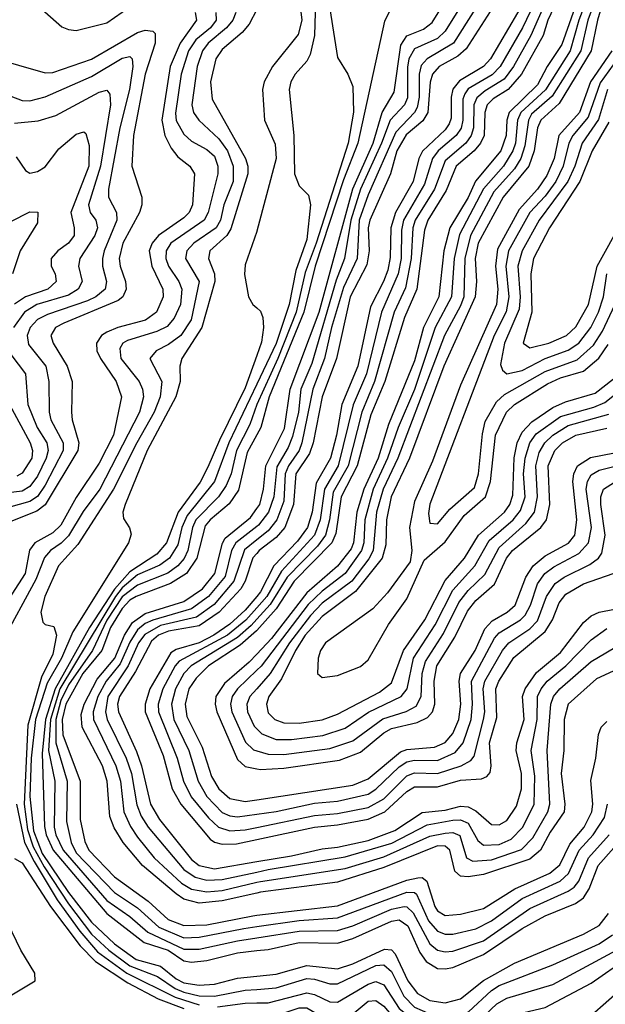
# Model space of a CAD drawing. Header units: inches. Extents: x 501365 to 657855, y 482276 to 547543.
# Tile 864 of 957: x 619383 to 620906, y 504449 to 507011. Entities that reach past the tile are written whole.
import ezdxf

# ---------------------------------------------------------------- set-up
doc = ezdxf.new("R2010")
doc.units = ezdxf.units.IN
doc.header["$MEASUREMENT"] = 0
doc.layers.add('A6510', color=7, linetype='Continuous')
doc.layers.add('A6520', color=7, linetype='Continuous')

msp = doc.modelspace()

# ---------------------------------------------------------------- linework, layer by layer
at = {"layer": 'A6510', "color": 5}
for points, elevation in [([(619397.6, 507077.6), (619493.2, 506993.2), (619510, 506985.5), (619530, 506983.6), (619610, 507003.6), (619690, 507059.2)], 2920), ([(619893.4, 507030), (619894.8, 507010), (619879.3, 506990), (619841.4, 506958.6), (619822.6, 506930), (619803.5, 506870), (619788.3, 506768.3), (619790, 506749.5), (619810, 506713.8), (619830, 506695.5), (619870, 506673.8), (619890, 506656.4), (619898.5, 506630), (619898.7, 506610), (619873.8, 506510), (619863.4, 506490), (619776.9, 506430), (619764, 506410), (619763.2, 506390), (619770.2, 506370.2), (619797.3, 506330), (619805.4, 506310), (619801.6, 506270), (619785.4, 506234.6), (619766.6, 506213.4), (619740.3, 506199.7), (619663.5, 506176.5), (619651.5, 506170), (619643.9, 506156.1), (619646.3, 506130), (619693.7, 506070), (619703.1, 506050), (619705.3, 506030), (619694.8, 505990), (619591.7, 505790), (619548.1, 505731.9), (619510, 505668.4), (619491.2, 505648.8), (619463.2, 505630), (619448.3, 505611.7), (619425.6, 505554.4), (619335.8, 505390)], 2940), ([(619839.8, 507030), (619843.6, 507010), (619800.4, 506950), (619774.4, 506890), (619753.2, 506750), (619760.9, 506710), (619777.3, 506677.3), (619794.7, 506654.7), (619825.6, 506630), (619838.2, 506610), (619832.8, 506530), (619823.8, 506510), (619810, 506496), (619744.6, 506450), (619728.1, 506430), (619720.4, 506410), (619726.7, 506370), (619756.1, 506310), (619756.6, 506290), (619739, 506250), (619710.9, 506229.1), (619638.3, 506210), (619610, 506198.1), (619596.6, 506190), (619582.9, 506170), (619584.2, 506150), (619593.3, 506130), (619634.4, 506070), (619647.9, 506030), (619627.3, 505930), (619590, 505857.7), (619530, 505768), (619490, 505696), (619470, 505676.3), (619422.4, 505650), (619409.1, 505630.9), (619398, 505570), (619345.6, 505490)], 2920), ([(619945.9, 507030), (619937.5, 507010), (619921, 506990), (619873.3, 506950), (619859.2, 506930), (619844.6, 506890), (619831.4, 506790), (619835.5, 506770), (619848.9, 506750), (619901, 506701), (619923.8, 506670), (619938.6, 506630), (619938.5, 506590), (619914.5, 506530), (619905.3, 506490), (619894.3, 506470), (619836.5, 506430), (619817.8, 506410), (619814.2, 506390), (619850.3, 506330), (619829.4, 506230), (619802.3, 506190), (619770, 506165.9), (619738.1, 506150), (619722, 506130), (619752.9, 506070), (619748.6, 506030), (619733.5, 505990), (619687.7, 505910), (619627.6, 505790), (619534.7, 505645.3), (619484.4, 505590), (619448.7, 505510), (619438.6, 505470), (619443.5, 505443.5), (619450, 505437.6), (619472, 505432), (619479.2, 505410), (619470, 505360.5), (619439.9, 505300.1), (619404.2, 505175.8), (619394.8, 504970), (619404, 504904), (619418.6, 504858.6), (619446.8, 504806.8), (619510, 504710.2), (619570, 504631.9), (619614.9, 504590), (619670, 504549.5), (619741.5, 504521.5), (619788.1, 504490), (619810, 504480.9), (619850, 504471.4), (619890, 504470.5), (619970, 504485.8), (620000, 504488.1)], 2960), ([(620000, 507037.7), (619980, 507000), (619962.2, 506977.8), (619910, 506933.6), (619893.1, 506910), (619879.8, 506850), (619884.3, 506804.3), (619970.9, 506650), (619976.7, 506630), (619976.4, 506610), (619932.4, 506467.6), (619921.7, 506450), (619877.9, 506410), (619874.7, 506390), (619890, 506350), (619890.8, 506330), (619857.1, 506210), (619804.7, 506130), (619800.1, 506110), (619800.5, 506070), (619789.6, 506030), (619714.9, 505890), (619657.7, 505750), (619651.5, 505730), (619653, 505713), (619668.9, 505688.9), (619672.9, 505672.9), (619666.2, 505650), (619521.2, 505418.8), (619492, 505350), (619455.1, 505284.9), (619424.5, 505190), (619413.3, 505090), (619409.5, 504990), (619419, 504901), (619441.7, 504841.7), (619510, 504739.7), (619570, 504663.2), (619630, 504606.7), (619686.1, 504566.1), (619750, 504548), (619790, 504515.4), (619810, 504505.3), (619850, 504499.1), (619890, 504501.5), (619950, 504516.9), (620000, 504522.3)], 2980), ([(619310, 506912.9), (619450, 506873), (619470, 506874.3), (619570, 506908.7), (619690, 506978), (619710, 506984.3), (619730, 506981.5), (619735.6, 506975.6), (619735.5, 506950), (619710, 506870), (619679.6, 506710), (619674.8, 506630), (619700.7, 506550), (619701.1, 506530), (619695.1, 506510), (619651.5, 506430), (619642.5, 506390), (619644.7, 506370), (619658.7, 506330), (619659.9, 506310), (619651.8, 506290), (619639.5, 506280.5), (619498, 506222), (619476.2, 506210), (619464.6, 506190), (619470.1, 506170), (619506.9, 506110), (619520.1, 506070), (619517.8, 505990), (619519.5, 505970), (619537.5, 505910), (619534.4, 505890), (619450, 505749.1), (619427.9, 505732.1), (619355.9, 505704.1)], 2880), ([(619330, 506824), (619390, 506800.8), (619410, 506799.9), (619450, 506810.7), (619570, 506863.2), (619650, 506911.2), (619670, 506916), (619676.3, 506910), (619677.7, 506890), (619668.6, 506830), (619643.9, 506730), (619614, 506570), (619614.7, 506550), (619635.4, 506510), (619635.9, 506490), (619602.9, 506410), (619598.7, 506390), (619598.5, 506370), (619609.4, 506330), (619605.6, 506310), (619581.7, 506290), (619560.1, 506279.9), (619455.7, 506244.3), (619430, 506231.1), (619410.9, 506210), (619402.8, 506190), (619405.9, 506165.9), (619451.5, 506110), (619459, 506070), (619459.8, 505990), (619464.4, 505970), (619496.4, 505910), (619496.5, 505890), (619450, 505800.2), (619429.4, 505770.6), (619410, 505757.7), (619325.4, 505734.6)], 2860), ([(619370, 506742.2), (619431.6, 506748.4), (619477.6, 506762.4), (619590, 506822.4), (619610, 506827.9), (619617.9, 506817.9), (619619.9, 506790), (619593.9, 506630), (619562.2, 506530), (619566.3, 506510), (619581.4, 506490), (619585.5, 506470), (619578.5, 506450), (619539.6, 506390), (619536.7, 506370), (619545.8, 506330), (619535.5, 506310), (619510, 506294.3), (619428.4, 506270), (619395.7, 506250), (619367.2, 506210)], 2840), ([(619374.4, 506654.4), (619398.7, 506618.7), (619410, 506611.8), (619430, 506616.8), (619450, 506628.3), (619484.8, 506675.2), (619530, 506713.8), (619550, 506719.3), (619555, 506715), (619563.9, 506683.9), (619563, 506630), (619516.8, 506510), (619525.5, 506470), (619524.9, 506450), (619510.1, 506430), (619482.3, 506410), (619465.6, 506390), (619465.7, 506370), (619475.9, 506350), (619478.5, 506330), (619456.8, 506310), (619398.6, 506290), (619370, 506270.8)], 2820), ([(619310, 506461.4), (619410, 506511.5), (619430.3, 506510.3), (619430, 506482.4), (619384.6, 506410), (619364.9, 506350)], 2780), ([(620000, 506461.2), (619999.7, 506460.3), (619970, 506373.1), (619968.2, 506348.2), (619978.3, 506290), (619990, 506270.4), (620000, 506261.6)], 3020), ([(619360.2, 506140.2), (619398.1, 506090), (619404.7, 506010), (619428.8, 505950), (619453.9, 505910), (619457.8, 505890), (619452.5, 505870), (619430, 505823.3), (619410, 505796.4), (619390, 505784.7), (619323.5, 505776.5)], 2840), ([(620000, 506137.7), (619970, 506053.1), (619902.7, 505917.3), (619873, 505847), (619852.5, 505807.5), (619795.3, 505730), (619765.1, 505650), (619739.8, 505620.2), (619670, 505574.5), (619630, 505529.9), (619565, 505430), (619475.3, 505270), (619450.5, 505190), (619441.8, 505101.8), (619447.8, 504912.2), (619452.1, 504890), (619470.5, 504850), (619610, 504685.2), (619707.2, 504610), (619769.6, 504590), (619810, 504562.5), (619830, 504558.4), (619870, 504562.9), (619950, 504583.5), (620000, 504588.9)], 3020), ([(620000, 506062.8), (619927.7, 505910), (619889.9, 505810), (619818.8, 505721.2), (619805.5, 505690), (619794.8, 505645.2), (619772.9, 505610), (619747.9, 505592.1), (619690, 505566.6), (619650, 505532.9), (619632.3, 505510), (619488, 505270), (619463.4, 505190), (619458.4, 505110), (619475.2, 505030), (619473.1, 504910), (619477.2, 504890), (619496.1, 504850), (619610, 504719.4), (619670, 504677.3), (619716.7, 504636.7), (619810, 504592.7), (619850, 504592.4), (619950, 504614.3), (620000, 504622.1)], 3040), ([(619356.8, 506010), (619410.7, 505910), (619416.7, 505890), (619414.8, 505870), (619390, 505831.4), (619376.2, 505823.8)], 2820), ([(620000, 506010), (619982.2, 505957.8), (619947.6, 505890), (619933.3, 505830), (619920.5, 505799.5), (619900.3, 505770), (619841.9, 505710), (619833.1, 505690), (619820.8, 505630), (619810.9, 505609.1), (619794.7, 505590), (619768.5, 505571.5), (619690, 505539.8), (619650, 505509.7), (619610, 505448.6), (619572.7, 505370), (619510, 505280.8), (619490, 505240.1), (619477.6, 505190), (619477.3, 505130), (619507.1, 505030), (619505.2, 504925.2), (619517, 504870), (619530, 504843.5), (619630, 504740.3), (619690, 504700.3), (619745.2, 504650), (619810, 504622.5), (619850, 504623.5), (619966.3, 504646.3), (620000, 504651.3)], 3060), ([(620000, 505930.7), (619975.1, 505884.9), (619952.5, 505787.5), (619928.3, 505751.7), (619878.4, 505710), (619866.1, 505693.9), (619844.2, 505610), (619817, 505570), (619776, 505544), (619686.2, 505510), (619670, 505501), (619650, 505479), (619619.7, 505430), (619596.7, 505370), (619547.7, 505310), (619503.7, 505230), (619493.9, 505190), (619495.8, 505150), (619540.8, 505030), (619540.3, 504930), (619553.1, 504873.1), (619562.9, 504850), (619630, 504781.1), (619717.6, 504717.6), (619769.9, 504669.9), (619810, 504654), (619870, 504655.6), (619990, 504679.5), (620000, 504680.7)], 3080), ([(620000, 504738.7), (619910, 504718.1), (619850, 504712.2), (619810, 504723.1), (619790, 504736.8), (619703.1, 504810), (619652.5, 504870), (619628.8, 504908.8), (619618, 504938), (619610.7, 505030), (619598.6, 505070), (619545.8, 505170), (619543.7, 505203.7), (619551.3, 505230), (619585, 505295), (619631.2, 505350), (619655.8, 505410), (619677.1, 505442.9), (619710, 505465.8), (619810, 505497), (619858.5, 505530), (619890.8, 505570), (619910.5, 505649.5), (619918, 505662), (619983.9, 505716.1), (620000, 505739.3)], 3120), ([(620000, 505692.2), (619945.1, 505650), (619934.4, 505630), (619917.4, 505562.6), (619874.7, 505510), (619830, 505478.1), (619730, 505449.2), (619710, 505440.4), (619690, 505423.4), (619670, 505391.6), (619644.7, 505335.3), (619608.7, 505290), (619586.3, 505250), (619574.6, 505210), (619575.5, 505190), (619633.7, 505070), (619645.2, 505030), (619654.6, 504950), (619671.7, 504911.7), (619690, 504884.3), (619732.8, 504830), (619804.3, 504764.3), (619830, 504748.5), (619870, 504742), (619910, 504745.6), (620000, 504766.6)], 3140), ([(620000, 505657.5), (619968.1, 505631.9), (619940.5, 505550), (619889.3, 505490), (619843.1, 505456.9), (619750, 505435), (619708.6, 505411.4), (619692.8, 505390), (619665.7, 505330), (619613, 505250), (619606.2, 505210), (619610.9, 505190), (619660.6, 505090), (619673.8, 505050), (619687.9, 504967.9), (619699.1, 504939.1), (619717.2, 504910), (619810, 504799.7), (619839.6, 504779.6), (619870, 504772), (619910, 504774.1), (620000, 504793.3)], 3160), ([(620000, 505622.7), (619990, 505611.4), (619970, 505550), (619958.8, 505530), (619901.8, 505470), (619850, 505433.8), (619770, 505420.2), (619744.5, 505410), (619725.9, 505394.1), (619684.8, 505315.2), (619642.7, 505250), (619638.1, 505230), (619640, 505210), (619687.3, 505107.3), (619700.4, 505070), (619723.9, 504970), (619747, 504930), (619830, 504826.1), (619850.2, 504810.2), (619890, 504801.9), (620000, 504820.6)], 3180), ([(620000, 505510.4), (619970, 505474.5), (619930, 505438.3), (619888.2, 505410), (619850, 505390), (619790, 505372.5), (619776.4, 505363.6), (619722.3, 505270), (619709.5, 505230), (619710, 505210), (619756.3, 505096.3), (619779.8, 505010), (619802.5, 504970), (619878.8, 504878.8), (619890, 504870.9), (619910, 504866.1), (619947, 504867), (620000, 504878.2)], 3220), ([(620000, 505480.7), (619971.5, 505448.5), (619924.2, 505410), (619798.2, 505341.8), (619787.7, 505330), (619755.8, 505270), (619743.7, 505230), (619744.2, 505210), (619793.1, 505090), (619809.5, 505029.5), (619829.4, 504989.4), (619874.2, 504934.2), (619900.8, 504910), (619930, 504900.7), (619970, 504902.9), (620000, 504909.2)], 3240), ([(620000, 505451.4), (619985.2, 505434.8), (619950, 505403.7), (619829.4, 505330), (619810.4, 505309.6), (619788.6, 505270), (619778.6, 505230), (619784.1, 505190), (619822.9, 505110), (619847.4, 505030), (619870.2, 504990.2), (619910, 504948.7), (619930, 504939.5), (619950, 504936.7), (620000, 504943.7)], 3260), ([(620000, 505421.9), (619999.1, 505420.9), (619956.4, 505383.6), (619874.1, 505330), (619842.2, 505297.8), (619823.4, 505270), (619813.7, 505230), (619818.4, 505198.4), (619857.9, 505117.9), (619882.2, 505042.3), (619901.4, 505010), (619930, 504984.7), (619970, 504976.5), (620000, 504981.1)], 3280), ([(620000, 505360.3), (619980.5, 505339.5), (619916.3, 505283.7), (619893.3, 505250), (619891.6, 505230), (619896.4, 505210), (619950, 505086.1), (619970, 505068.2), (620000, 505062.3)], 3320), ([(620000, 505318.3), (619949.8, 505270), (619935.6, 505250), (619931.3, 505230), (619934.8, 505210), (619971, 505131), (619991.1, 505111.1), (620000, 505108.5)], 3340), ([(620000, 505270.5), (619982.1, 505250), (619974.4, 505230), (619975.8, 505210), (619993.3, 505173.3), (620000, 505166.4)], 3360), ([(619375.4, 504970), (619396.3, 504870), (619420.7, 504820.7), (619480.6, 504720.6), (619539.5, 504639.5), (619585.7, 504585.7), (619662.4, 504530), (619787.4, 504467.4), (619850, 504447.6)], 2940), ([(619370, 504828.4), (619390, 504817.1), (619463.4, 504703.4), (619541, 504601), (619580.5, 504560.5), (619664.6, 504504.6), (619743.6, 504463.6), (619810, 504438.3)], 2920), ([(619330, 504440.6), (619350, 504465.9), (619423.8, 504510), (619422.8, 504530), (619386, 504590), (619342.1, 504682.1), (619325.8, 504705.8), (619310, 504716.2), (619290, 504714.3), (619249, 504690), (619190, 504675.3), (619148.5, 504651.5), (619090.4, 504590), (619050, 504507.4), (619028.1, 504491.9), (618946.3, 504453.7), (618900.8, 504399.2)], 2920), ([(619897.6, 504442.4), (619970, 504451.9), (620000, 504452.6)], 2940)]:
    msp.add_lwpolyline(points, dxfattribs=dict(at, elevation=elevation))
at = {"layer": 'A6520', "color": 5}
for points, elevation in [([(620000, 507577.4), (620114.8, 507494.8), (620144.5, 507450), (620158.5, 507410), (620159.3, 507390), (620150, 507369.7), (620108.4, 507350), (620118, 507330), (620180.8, 507280.8), (620250, 507218), (620290, 507198.6), (620369.7, 507130), (620383.5, 507110), (620385.2, 507090), (620373.3, 507066.7), (620345.6, 507034.4), (620332.3, 507007.7), (620262.7, 506690), (620225.3, 506594.7), (620151.6, 506370), (620122.1, 506250), (620031.8, 506030), (620010.5, 505950), (620000, 505930.7)], 3080), ([(620000, 507350.1), (620010, 507338.3), (620115.4, 507255.4), (620139.6, 507219.6), (620160.9, 507170), (620182.5, 507090), (620210, 506913), (620236.5, 506870), (620250, 506837.3), (620251.2, 506771.2), (620237.3, 506690), (620154.8, 506430), (620126.1, 506353.9), (620102.2, 506250), (620055, 506130), (620000, 506010)], 3060), ([(620000, 507299.8), (620084.2, 507230), (620111.6, 507191.6), (620127.4, 507150), (620143.7, 507090), (620152.2, 507030), (620150, 506970), (620138.9, 506921.1), (620130, 506903.2), (620099.5, 506870), (620088.5, 506850), (620084.6, 506830), (620096, 506710), (620098, 506610), (620110, 506579.3), (620134.9, 506554.9), (620140.1, 506530), (620130, 506439.8), (620101.2, 506358.8), (620083.9, 506270), (620050, 506168.5), (620000, 506062.8)], 3040), ([(620000, 507250.4), (620027.2, 507230), (620070, 507177.7), (620090, 507141.4), (620110, 507069.2), (620117.5, 507010), (620107.2, 506972.8), (620040.9, 506890), (620019.4, 506850), (620014.9, 506830), (620020.5, 506750), (620047.7, 506687.7), (620050.6, 506650), (620000, 506461.2)], 3020), ([(620612.3, 507110), (620511.5, 506950), (620443.2, 506910), (620427.6, 506892.3), (620422.1, 506870), (620422.2, 506810), (620416.9, 506783.1), (620410.3, 506769.7), (620361.6, 506718.4), (620290, 506555.8), (620266, 506490), (620260.7, 506390), (620225.7, 506314.3), (620194.3, 506210), (620176.5, 506130), (620145.7, 506050), (620117, 505910), (620109.9, 505890), (620082.4, 505850), (620074.1, 505830), (620070, 505758.7), (620051.9, 505710), (620030, 505681.6), (620000, 505657.5)], 3160), ([(620724.6, 507110), (620608.2, 506910), (620590, 506889.6), (620527.6, 506852.4), (620509.7, 506830.3), (620505.2, 506810), (620505.2, 506754.8), (620500, 506740), (620490, 506724.6), (620430.8, 506669.2), (620421.1, 506650), (620406.8, 506590), (620360.8, 506510), (620348.4, 506470), (620347.3, 506392.7), (620340.5, 506359.5), (620329.9, 506330.1), (620295.6, 506264.4), (620262.4, 506110), (620221.3, 506010), (620207.6, 505930), (620191.8, 505870), (620154.6, 505805.4), (620143.8, 505730), (620132, 505690), (620105.8, 505654.2), (620044.6, 505590), (620010, 505522.3), (620000, 505510.4)], 3220), ([(620915.9, 507110), (620885.8, 507010), (620869.4, 506930), (620786.3, 506793.7), (620738.3, 506750), (620729.9, 506730), (620721.7, 506670), (620707.1, 506630), (620640.4, 506550), (620575.3, 506430), (620567.7, 506390), (620571.7, 506330), (620568.2, 506290), (620486.8, 506110), (620397.1, 505870), (620349.9, 505770.1), (620337.2, 505710), (620335.5, 505644.5), (620325.8, 505610), (620257, 505523), (620170, 505458), (620126.2, 505410), (620100.6, 505370), (620063.9, 505296.1), (620031.4, 505250), (620025.1, 505230), (620030, 505207.3), (620047.3, 505190), (620070, 505181.2), (620110, 505180.6), (620170, 505189.4), (620210, 505204.5), (620318.7, 505261.3), (620350, 505285.4), (620381.8, 505370), (620436.8, 505450), (620490, 505552.1), (620540.6, 505610), (620576.7, 505670), (620644.3, 505730), (620658.5, 505750), (620665.8, 505774.2), (620669, 505871), (620677.4, 505910), (620690, 505938.2), (620715, 505965), (620770, 506002.3), (620802.7, 506017.3), (620880.4, 506039.6), (620947.2, 506092.8)], 3380), ([(620741.8, 507098.2), (620690.6, 506990), (620633.2, 506890), (620612, 506868), (620550, 506831.6), (620541.1, 506818.9), (620535.6, 506804.4), (620535.6, 506750), (620531.2, 506728.8), (620518.9, 506710), (620472, 506670), (620456.9, 506650), (620436.5, 506583.5), (620381.8, 506490), (620376.3, 506463.7), (620375.8, 506390), (620367.6, 506350), (620324.1, 506250), (620285.3, 506090), (620251, 506009), (620211.7, 505850), (620175.7, 505790), (620165.2, 505710), (620150.5, 505670), (620064, 505576), (620025.9, 505510), (620000, 505480.7)], 3240), ([(620000, 505739.3), (620007.5, 505750), (620017.6, 505790), (620023.6, 505850), (620072.5, 505947.5), (620087.1, 506050), (620162, 506250), (620250, 506571.6), (620302.5, 506690), (620326.2, 506770), (620357.2, 506822.8), (620375, 506945), (620390, 506969.2), (620433.6, 506986.4), (620456.1, 507004), (620509.2, 507090)], 3120), ([(620890.2, 507090), (620860.9, 507010), (620842.7, 506930), (620767.9, 506812.1), (620714.8, 506765.2), (620706.5, 506750), (620697.2, 506682.8), (620686.8, 506650), (620670, 506622.9), (620616.6, 506563.4), (620555.4, 506450), (620541, 506390), (620538.2, 506290), (620530, 506267), (620487.8, 506190), (620366.8, 505870), (620328.8, 505790), (620311.7, 505730), (620302.5, 505630), (620291.7, 505608.3), (620247, 505550), (620170, 505492.7), (620139.4, 505460.6), (620085.4, 505390), (620034.5, 505310), (620000, 505270.5)], 3360), ([(620867.7, 507090), (620837.5, 507010), (620814.6, 506930), (620750.9, 506829.1), (620686.6, 506770), (620678.1, 506750), (620672.5, 506690), (620666.2, 506670), (620641.2, 506630), (620590, 506571.5), (620527.5, 506452.5), (620513.1, 506390), (620506.6, 506290), (620464.3, 506210), (620410, 506049.2), (620367.5, 505950), (620339.9, 505870), (620302.9, 505790), (620280.9, 505710), (620278.2, 505650), (620272.3, 505630), (620229.7, 505570), (620170, 505524.5), (620133.9, 505490), (620011.1, 505328.9), (620000, 505318.3)], 3340), ([(620630, 507070.3), (620544.6, 506935.4), (620523.1, 506916.9), (620474.4, 506890), (620457.1, 506870), (620451, 506849), (620445.2, 506770), (620431.7, 506748.3), (620388.4, 506711.6), (620364.4, 506670), (620347.9, 506610), (620294.1, 506490), (620289.9, 506470), (620292, 506410), (620286.1, 506373.9), (620242.6, 506290), (620207.4, 506130), (620169.7, 506030), (620146.8, 505910), (620137.1, 505882.9), (620101.8, 505830), (620095.6, 505750), (620072.6, 505690), (620050, 505663.8), (620006.5, 505630), (620000, 505622.7)], 3180), ([(620836.8, 507070), (620793.2, 506946.8), (620754.9, 506890), (620730, 506841.9), (620656.4, 506770), (620650, 506750), (620648.6, 506710), (620634.9, 506670), (620568.6, 506591.4), (620550, 506549.1), (620502.4, 506470), (620486.2, 506410), (620473.2, 506290), (620433.6, 506210), (620410, 506123.6), (620342.2, 505957.8), (620315.3, 505870), (620278.8, 505790), (620260.3, 505730), (620251.5, 505650), (620245.2, 505634.8), (620210, 505589.2), (620130, 505519.7), (620038.5, 505401.5), (620000, 505360.3)], 3320), ([(620544.4, 507070), (620490, 506981.9), (620470, 506962.8), (620410, 506935.3), (620395.8, 506910), (620392, 506888), (620392.1, 506807.9), (620384.5, 506790), (620347.3, 506750), (620324.7, 506690), (620269.3, 506570), (620244.6, 506490), (620228.1, 506390), (620206.5, 506333.5), (620142.9, 506117.1), (620114.9, 506050), (620108.5, 505990), (620093.2, 505926.8), (620082, 505898), (620052, 505848), (620044, 505770), (620030.2, 505729.8), (620004.4, 505695.6), (620000, 505692.2)], 3140), ([(620754.7, 507065.3), (620712.6, 506970), (620668, 506890), (620643.5, 506856.5), (620593.7, 506826.3), (620572.2, 506807.8), (620564.8, 506790), (620563.7, 506730), (620557.9, 506710), (620543.5, 506690), (620490, 506643.9), (620462.1, 506570), (620412.3, 506490), (620406.2, 506470), (620401.7, 506390), (620386.4, 506313.6), (620357.2, 506250), (620306.3, 506070), (620273.2, 505990), (620237.4, 505850), (620198.5, 505781.5), (620189, 505710), (620178.6, 505670), (620158.2, 505641.8), (620079.2, 505560.8), (620034.4, 505490), (620000, 505451.4)], 3260), ([(620780, 507060), (620756.9, 507010), (620744.5, 506970), (620688.6, 506870), (620653.6, 506830), (620614.3, 506805.7), (620599.5, 506790), (620593.3, 506770), (620591.1, 506710), (620581.9, 506690), (620565.3, 506670), (620518.1, 506630), (620492.8, 506567.2), (620444.7, 506490), (620436, 506464), (620416.2, 506310), (620383.8, 506236.2), (620332.9, 506070), (620296.9, 505983.1), (620261.3, 505850), (620219.8, 505770), (620205.8, 505674.2), (620195.2, 505650), (620096.8, 505550), (620050, 505478.2), (620000, 505421.9)], 3280), ([(620923.3, 506930), (620867.8, 506850), (620838.9, 506770), (620785.7, 506710), (620773.6, 506650), (620754.4, 506605.6), (620730, 506570.4), (620682.6, 506517.4), (620626, 506414), (620620.5, 506370), (620626.7, 506310), (620623.3, 506270), (620530, 506060.1), (620457, 505863), (620410, 505758), (620397.1, 505690), (620403.2, 505630), (620399.1, 505600.9), (620340.1, 505519.9), (620301.5, 505478.5), (620178.4, 505390), (620165.4, 505370), (620159.2, 505350), (620158.3, 505310), (620170, 505299.9), (620210, 505305.1), (620270, 505327.8), (620290, 505345.7), (620342.7, 505437.3), (620390, 505503.9), (620435.2, 505604.8), (620490, 505653), (620539.1, 505720.9), (620595.1, 505770), (620607.6, 505810), (620621.2, 505930), (620649.6, 505990), (620670.3, 506009.7), (620756.2, 506063.8), (620790, 506079.1), (620850, 506096.7), (620889.4, 506130.6), (620914.2, 506165.8)], 3420), ([(620937.8, 506910), (620892.9, 506847.1), (620862, 506758), (620822, 506710), (620811.2, 506690), (620796.9, 506630), (620777.5, 506590), (620750, 506552.1), (620710.4, 506509.6), (620655, 506410), (620647.8, 506370), (620655.2, 506290), (620648.9, 506251.1), (620617.5, 506190), (620450, 505750.7), (620446.5, 505726.5), (620450, 505701.6), (620470, 505699.1), (620502.4, 505737.6), (620566, 505794), (620576.8, 505830), (620586.7, 505933.3), (620594.3, 505965.7), (620623.3, 506016.7), (620644.3, 506035.7), (620750, 506095.7), (620833.4, 506126.6), (620875.4, 506164.6), (620898.7, 506201.3), (620930.9, 506269.1)], 3440), ([(620911.9, 506830), (620888.4, 506751.6), (620846.1, 506690), (620827, 506630), (620808.8, 506590), (620734.4, 506490), (620689.9, 506410), (620679, 506370), (620684.8, 506290), (620682.3, 506257.7), (620644.5, 506170), (620634.2, 506114.2), (620639.1, 506099.1), (620650.1, 506090.1), (620690, 506098.2), (620750, 506129.9), (620810, 506151.1), (620837.9, 506170), (620869, 506210), (620888.5, 506250), (620902, 506290), (620910.5, 506350)], 3460), ([(620915.3, 506744.7), (620871.9, 506670), (620840.5, 506590), (620761.2, 506470), (620719.9, 506390), (620712.6, 506350), (620715, 506250), (620692.9, 506170), (620710, 506157.2), (620759.9, 506170), (620805.8, 506190), (620830, 506211.9), (620863, 506270), (620885, 506370), (620951, 506489)], 3480), ([(620000, 506261.6), (620010, 506252.7), (620016.1, 506236.1), (620017.8, 506210), (620012.3, 506172.3), (620000, 506137.7)], 3020), ([(620000, 505166.4), (620012.9, 505152.9), (620050, 505138.6), (620090, 505138), (620171.6, 505148.4), (620230, 505167.8), (620290.7, 505209.3), (620375.8, 505250), (620390.8, 505270), (620407.5, 505350), (620463.6, 505436.5), (620510, 505526.6), (620567.2, 505590), (620604.3, 505655.7), (620666.5, 505710), (620685.9, 505734.1), (620697.6, 505770), (620694, 505830), (620698.2, 505870), (620710.1, 505909.9), (620726.5, 505933.5), (620790, 505979.1), (620876.9, 506003.1), (620904.7, 506015.3), (620973.4, 506070)], 3360), ([(620000, 505108.5), (620030, 505099.8), (620070, 505099.5), (620190, 505114.6), (620250, 505135.2), (620328.1, 505191.9), (620388.8, 505211.2), (620414.6, 505225.4), (620427.9, 505250), (620429.8, 505310), (620438.8, 505341.2), (620485.5, 505414.5), (620525.6, 505494.4), (620550, 505525.9), (620592.7, 505567.3), (620630, 505637.6), (620699.8, 505700.2), (620721.9, 505730), (620729.8, 505770), (620725.8, 505850), (620734.5, 505885.5), (620749.3, 505910.7), (620770, 505930.4), (620810, 505955.3), (620915.5, 505984.5)], 3340), ([(620000, 505062.3), (620010, 505060.3), (620070, 505063.8), (620215.1, 505084.8), (620270, 505105.5), (620330, 505155.8), (620350, 505166.9), (620417.5, 505182.5), (620444.3, 505195.7), (620456.7, 505210), (620463.3, 505230), (620461.5, 505290), (620468.4, 505330), (620515.2, 505404.8), (620547.6, 505472.4), (620570, 505499.7), (620617.9, 505542.1), (620649.2, 505610), (620665.1, 505630), (620738.4, 505690), (620753.7, 505710), (620762, 505750), (620758.1, 505850), (620774.9, 505890), (620794.8, 505910), (620829.9, 505930.1), (620910, 505948.2)], 3320), ([(620000, 504981.1), (620250, 505019.7), (620290, 505035.5), (620373.6, 505106.4), (620390, 505112.4), (620461.8, 505118.2), (620490, 505130.3), (620510, 505153.6), (620525.1, 505190), (620530.4, 505230), (620525.9, 505290), (620530, 505310), (620567.8, 505370), (620593.4, 505426.6), (620612.5, 505447.5), (620651.3, 505470), (620672.1, 505487.9), (620699.6, 505560.4), (620718.7, 505590), (620750, 505615.8), (620810.4, 505649.6), (620826.9, 505670), (620832.3, 505710), (620822.1, 505810), (620824.5, 505830), (620834.3, 505850), (620867.8, 505872.2), (620930, 505884.6)], 3280), ([(620000, 504943.7), (620050, 504950.7), (620150, 504972.5), (620210, 504977.9), (620290, 504995.8), (620310, 505008.6), (620370, 505067.2), (620390, 505080), (620410, 505084.3), (620470, 505083.8), (620515.5, 505104.5), (620536.5, 505130), (620557.8, 505190), (620561.4, 505230), (620558.7, 505290), (620618.2, 505401.8), (620630, 505415.9), (620685.9, 505450), (620697.9, 505462.1), (620712.2, 505487.8), (620730, 505543.3), (620749.4, 505570.6), (620772.3, 505587.7), (620837.6, 505622.4), (620863, 505650), (620870.1, 505689.9), (620857, 505790), (620860.1, 505810), (620870, 505826.7), (620890, 505838.9), (620970, 505858.9)], 3260), ([(620000, 504909.2), (620150, 504940.6), (620210, 504946.1), (620290, 504961.3), (620330, 504983.9), (620390, 505044), (620410, 505051.4), (620470, 505050), (620531.7, 505070), (620556.6, 505083.4), (620564.9, 505095.1), (620590, 505190), (620592.9, 505210), (620588.9, 505270), (620593.2, 505290), (620639, 505370), (620655.1, 505390), (620710, 505425.9), (620730, 505447.4), (620753.6, 505510), (620776.1, 505543.9), (620799.6, 505560.4), (620866.4, 505593.6), (620888.3, 505610), (620897.1, 505622.9), (620906.3, 505670), (620894.8, 505750), (620894.7, 505770), (620901.3, 505790), (620930, 505807.5)], 3240), ([(620000, 504878.2), (620150, 504910), (620210, 504916), (620290, 504931.3), (620333.2, 504950), (620390, 505002.9), (620410, 505015.1), (620470, 505015.4), (620530, 505032.7), (620584.5, 505035.5), (620598.2, 505041.8), (620607.3, 505052.7), (620609.7, 505070), (620605.5, 505130), (620624.7, 505195.3), (620621.9, 505270), (620629.8, 505290), (620668.3, 505351.7), (620750, 505419.3), (620769.1, 505450), (620786.1, 505493.9), (620803.7, 505516.3), (620850, 505543.3), (620927.1, 505570)], 3220), ([(620000, 504820.6), (620090, 504835.9), (620170, 504854.1), (620210, 504857.7), (620290, 504875.5), (620358.7, 504901.3), (620430, 504947.9), (620490, 504954.3), (620530, 504965.2), (620550, 504963.2), (620570, 504952.3), (620610, 504917), (620630, 504916.1), (620650, 504927.7), (620675.6, 504964.4), (620688.4, 505010), (620688.6, 505050), (620674.7, 505110), (620676.4, 505130), (620695.4, 505190), (620691.1, 505250), (620698.1, 505270), (620727.4, 505312.7), (620790, 505364.3), (620850, 505442.7), (620870, 505459.8), (620890.5, 505469.5), (620930, 505477.5)], 3180), ([(620000, 504793.3), (620030, 504799.8), (620230, 504832.5), (620351.1, 504868.9), (620443.4, 504916.6), (620510, 504928.2), (620530, 504929.5), (620550, 504920.2), (620575.1, 504875.1), (620590, 504863.3), (620630, 504865), (620661.5, 504878.5), (620692.2, 504910), (620721.6, 504970), (620722.8, 505042.8), (620713.8, 505110), (620729, 505190), (620730, 505250), (620739.2, 505270), (620755, 505290), (620803.6, 505330), (620870, 505397.5), (620910, 505427.5)], 3160), ([(620000, 504766.6), (620010, 504768.9), (620230, 504802.4), (620330, 504833.2), (620450, 504886.4), (620490, 504894.8), (620510, 504896.5), (620528.4, 504888.4), (620545.6, 504830), (620561.5, 504821.5), (620610, 504825.2), (620688.1, 504851.9), (620717.9, 504882.1), (620756.9, 504950), (620762.2, 504970), (620754.9, 505110), (620764.7, 505230), (620771.4, 505250), (620788.3, 505270), (620870, 505341.5), (620950, 505388.6)], 3140), ([(620970, 505336.1), (620883.8, 505296.3), (620809.5, 505230), (620799.5, 505190), (620798.3, 505110), (620791.3, 505050), (620801.1, 504970), (620799.4, 504950), (620763.1, 504896.9), (620738.2, 504850), (620710, 504826.6), (620590, 504787.3), (620550, 504781), (620530, 504782.6), (620515.4, 504795.4), (620502, 504850), (620490, 504860.6), (620470, 504861.2), (620330, 504805.4), (620210, 504767.1), (620010, 504741), (620000, 504738.7)], 3120), ([(620000, 504680.7), (620210, 504705.8), (620390, 504772.3), (620418.5, 504778.5), (620430, 504778.9), (620442.1, 504770), (620463.3, 504703.3), (620470, 504692.3), (620490, 504680.4), (620530, 504683.3), (620590, 504698.1), (620670.7, 504749.3), (620762.5, 504790), (620787.9, 504812.1), (620813.7, 504866.3), (620851.8, 504910), (620871.7, 504950), (620874.2, 504970), (620868.5, 505031.5), (620881.8, 505090), (620889, 505151), (620896, 505170), (620910, 505185.4)], 3080), ([(620000, 504651.3), (620110, 504667.6), (620210, 504674.4), (620390, 504740.6), (620410, 504740.3), (620415.6, 504735.6), (620446.6, 504666.6), (620470, 504639.8), (620490, 504631.3), (620510, 504631.5), (620570, 504645.8), (620610, 504666.3), (620690, 504724.1), (620788.6, 504770), (620810.8, 504789.2), (620838.6, 504850), (620875.2, 504890), (620904.3, 504935.7), (620912.1, 504970)], 3060), ([(620000, 504588.9), (620030, 504592.1), (620110, 504610.3), (620210, 504608.4), (620250, 504620.3), (620350, 504665.7), (620370, 504668.9), (620393.2, 504653.2), (620424.2, 504584.2), (620440.5, 504560.5), (620470, 504542.1), (620490, 504541.2), (620510, 504545.3), (620590, 504579.1), (620690, 504646.7), (620750, 504679), (620828.8, 504711.2), (620850, 504726.6), (620864.1, 504750), (620887.8, 504810), (620976, 504910)], 3020), ([(620000, 504622.1), (620110, 504639.2), (620210, 504641.6), (620250, 504653.1), (620350, 504696.8), (620383.3, 504703.3), (620390, 504702.9), (620406.9, 504686.9), (620450, 504606.2), (620470, 504590), (620490, 504585.3), (620510, 504587.3), (620590, 504613.9), (620710, 504698.3), (620810, 504743.4), (620825.6, 504754.4), (620837.1, 504770), (620862.7, 504830), (620916.4, 504890)], 3040), ([(620000, 504522.3), (620050, 504527.7), (620130, 504550.4), (620210, 504541.3), (620250, 504554.5), (620332.3, 504592.3), (620350, 504590.9), (620360.1, 504580.1), (620393.2, 504510), (620417.7, 504477.7), (620450, 504458.7), (620490, 504453.3), (620530, 504463.5), (620590, 504511.2), (620670, 504556), (620850, 504632), (620890, 504654), (620914.5, 504685.5)], 2980), ([(620000, 504488.1), (620050, 504492), (620130, 504516.1), (620150, 504514.7), (620190, 504502), (620210, 504502.2), (620310, 504549.8), (620330, 504552), (620350, 504534.6), (620382.4, 504470), (620410, 504441.5), (620450, 504424), (620490, 504418.5), (620519.9, 504420.1), (620550.2, 504429.8), (620610, 504484.9), (620630, 504497.7), (620770, 504551.5), (620890, 504606.7), (620924.9, 504630)], 2960), ([(620000, 504452.6), (620030, 504453.2), (620130, 504478.6), (620150, 504474.8), (620190, 504455.4), (620210, 504455), (620290, 504501.5), (620310, 504508.6), (620330, 504500.2), (620370, 504438.4), (620408.2, 504408.2), (620470, 504393.3), (620549.1, 504390.9), (620575.9, 504404.1), (620624.6, 504450), (620650, 504465.4), (620770, 504500.7), (620935.7, 504590)], 2940), ([(620000, 504419.3), (620050, 504419.9), (620110, 504439.7), (620130, 504440.2), (620182.4, 504410), (620210, 504405), (620232.5, 504410), (620290, 504457.2), (620310, 504459), (620330, 504443.9), (620364.1, 504404.1), (620402.7, 504382.7), (620530, 504363.6), (620575.1, 504364.9), (620590, 504370.5), (620650, 504417.5), (620750, 504440.7), (620870, 504504.4), (620963.9, 504570)], 2920), ([(620000, 504354.3), (620012.9, 504352.9), (620050, 504353.8), (620110, 504363.9), (620153.2, 504353.2), (620230, 504350.7), (620310, 504361.8), (620380.4, 504340.4), (620610, 504312.5), (620670, 504335.1), (620730, 504341.4), (620770, 504354.4), (620850, 504402.6), (620930, 504473.6)], 2880)]:
    msp.add_lwpolyline(points, dxfattribs=dict(at, elevation=elevation))

doc.saveas('drawing.dxf')
